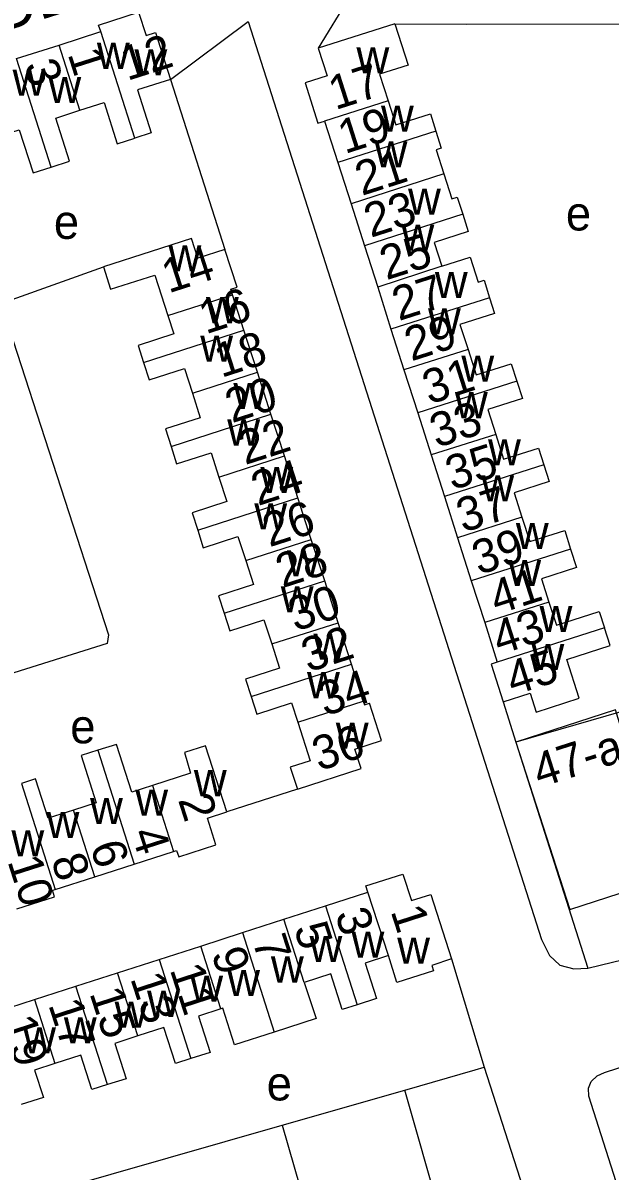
# Model space of a CAD drawing. Extents: x 159261 to 160849, y 382514 to 384534.
# Drawn here: x 160114.3 to 160183.5, y 383541.7 to 383676.9 of the extents above; entities that cross this region are included whole.
import ezdxf

# ---------------------------------------------------------------- set-up
doc = ezdxf.new("R2010")
doc.units = 0
for name, color, linetype in [('BLT_Basislijn', 7, 'Continuous'), ('BLT_Bebouwing', 7, 'Continuous'), ('BLT_Centroide', 7, 'Continuous'), ('BLT_Huisnummer', 7, 'Continuous'), ('BLT_Huisnummer_ tussenligend', 7, 'Continuous'), ('BLT_Huisnummer_zonder_bebouwing', 7, 'Continuous'), ('BLT_Onderverdeling_panden', 7, 'Continuous'), ('BLT_Plantopo', 7, 'Continuous'), ('BLT_Straatnaam', 7, 'Continuous'), ('BLT_Vlakafsluiter', 7, 'Continuous')]:
    doc.layers.add(name, color=color, linetype=linetype)

msp = doc.modelspace()

# ---------------------------------------------------------------- linework, layer by layer
at = {"layer": 'BLT_Basislijn'}
for p, q in [((160153.28, 383680.74), (160149.1, 383673.89)), ((160131.67, 383670.21), (160138.09, 383650.19)), ((160200.57, 383600.36), (160172.38, 383592.14)), ((160170.86, 383596.9), (160172.38, 383592.14)), ((160172.38, 383592.14), (160180.85, 383565.56)), ((160146.63, 383586.62), (160138.32, 383583.95)), ((160180.85, 383565.56), (160210.89, 383572.74)), ((160164.78, 383566.65), (160168.63, 383553.87)), ((160159.28, 383551.19), (160167.56, 383553.56)), ((160167.56, 383553.56), (160168.63, 383553.87)), ((160168.63, 383553.87), (160174.89, 383534.41)), ((160144.85, 383547.05), (160159.28, 383551.19)), ((160117.97, 383539.35), (160144.85, 383547.05))]:
    msp.add_line(p, q, dxfattribs=at)
for points in [[(160140.84, 383677.04), (160175.38, 383568.91), (160176.32, 383567.05), (160177.54, 383565.88), (160179.2, 383565.45), (160180.85, 383565.56)], [(160158.11, 383676.77), (160166.55, 383676.73), (160190.35, 383676.75)], [(160112.24, 383643.44), (160113.04, 383644.27), (160123.79, 383648.14)], [(160112.24, 383643.44), (160112.2, 383642.33), (160124.37, 383604.79), (160124.21, 383603.76), (160111.87, 383599.91)], [(160193.22, 383512.08), (160180.96, 383550.48), (160180.92, 383551.43), (160181.25, 383552.21), (160181.95, 383552.86), (160182.82, 383553.25), (160185.82, 383554.23)], [(160144.85, 383547.05), (160149.07, 383532.33), (160163.5, 383536.46), (160159.28, 383551.19)]]:
    msp.add_lwpolyline(points, dxfattribs=at)
at = {"layer": 'BLT_Bebouwing'}
for p, q in [((160158.11, 383676.77), (160149.1, 383673.89)), ((160118.56, 383674.26), (160123.47, 383675.84)), ((160113.56, 383672.67), (160118.56, 383674.26)), ((160149.84, 383665.29), (160151.39, 383660.44)), ((160151.39, 383660.44), (160152.95, 383655.54)), ((160152.95, 383655.54), (160154.52, 383650.62)), ((160154.52, 383650.62), (160156.09, 383645.73)), ((160139.53, 383645.73), (160138.09, 383650.19)), ((160156.09, 383645.73), (160157.66, 383640.79)), ((160140.34, 383640.67), (160139, 383644.82)), ((160141.93, 383635.74), (160140.34, 383640.67)), ((160157.66, 383640.79), (160159.19, 383635.99)), ((160143.52, 383630.78), (160141.93, 383635.74)), ((160159.19, 383635.99), (160160.81, 383630.95)), ((160145.11, 383625.86), (160143.52, 383630.78)), ((160160.81, 383630.95), (160162.39, 383625.98)), ((160146.7, 383620.92), (160145.11, 383625.86)), ((160162.39, 383625.98), (160163.95, 383621.09)), ((160148.27, 383616.03), (160146.7, 383620.92)), ((160163.95, 383621.09), (160165.5, 383616.24)), ((160149.85, 383611.14), (160148.27, 383616.03)), ((160165.5, 383616.24), (160167.12, 383611.17)), ((160151.43, 383606.23), (160149.85, 383611.14)), ((160167.12, 383611.17), (160168.7, 383606.24)), ((160153.01, 383601.33), (160151.43, 383606.23)), ((160168.7, 383606.24), (160170.18, 383601.58)), ((160154.4, 383596.99), (160153.01, 383601.33)), ((160127.41, 383577.81), (160132.06, 383579.3)), ((160122.77, 383576.32), (160127.41, 383577.81)), ((160118.12, 383574.82), (160122.77, 383576.32)), ((160149.94, 383572.87), (160154.95, 383574.48)), ((160145.04, 383571.3), (160149.94, 383572.87)), ((160140.15, 383569.73), (160145.04, 383571.3)), ((160135.25, 383568.15), (160140.15, 383569.73)), ((160130.35, 383566.58), (160135.25, 383568.15)), ((160125.45, 383565.01), (160130.35, 383566.58)), ((160120.55, 383563.43), (160125.45, 383565.01)), ((160115.65, 383561.86), (160120.55, 383563.43)), ((160110.61, 383560.24), (160115.65, 383561.86))]:
    msp.add_line(p, q, dxfattribs=at)
for points in [[(160123.47, 383675.84), (160123.22, 383676.61), (160127.93, 383678.12), (160128.82, 383675.37), (160129.91, 383675.72), (160131.67, 383670.21)], [(160158.11, 383676.77), (160159.67, 383671.9), (160156.31, 383670.83), (160157.32, 383667.68)], [(160149.1, 383673.89), (160150.14, 383670.64), (160147.54, 383669.81), (160149.06, 383665.04), (160149.84, 383665.29)], [(160131.67, 383670.21), (160127.8, 383668.98), (160129.42, 383663.9), (160127.48, 383663.28)], [(160121.02, 383666.57), (160123.86, 383667.48), (160125.42, 383662.62), (160127.48, 383663.28)], [(160157.32, 383667.68), (160158.23, 383664.84), (160162.3, 383666.14), (160162.94, 383664.13)], [(160117.65, 383659.88), (160119.8, 383660.57), (160118.17, 383665.66), (160121.02, 383666.57)], [(160111.01, 383663.36), (160113.88, 383664.28), (160115.5, 383659.19), (160117.65, 383659.88)], [(160162.94, 383664.13), (160163.58, 383662.12), (160162.97, 383661.92), (160163.87, 383659.1)], [(160163.87, 383659.1), (160164.81, 383656.15), (160165.46, 383656.36), (160166.11, 383654.32)], [(160166.11, 383654.32), (160166.76, 383652.29), (160162.74, 383651.01), (160163.64, 383648.22)], [(160138.09, 383650.19), (160134.92, 383649.17), (160134.17, 383651.49), (160129.42, 383649.96), (160123.79, 383648.14)], [(160163.64, 383648.22), (160167, 383649.29), (160167.94, 383646.35), (160168.62, 383646.57), (160169.28, 383644.5)], [(160123.79, 383648.14), (160124.64, 383645.49), (160129.84, 383647.17), (160131.38, 383642.39)], [(160139, 383644.82), (160138.79, 383645.49), (160139.53, 383645.73)], [(160169.28, 383644.5), (160169.87, 383642.66), (160165.77, 383641.36), (160166.74, 383638.4)], [(160131.38, 383642.39), (160132.07, 383640.24), (160127.87, 383638.89), (160128.52, 383636.86)], [(160166.74, 383638.4), (160167.69, 383635.41), (160171.82, 383636.73), (160172.47, 383634.68)], [(160128.52, 383636.86), (160129.18, 383634.84), (160133.33, 383636.17), (160134.26, 383633.27)], [(160172.47, 383634.68), (160173.13, 383632.63), (160169.06, 383631.33), (160169.99, 383628.4)], [(160134.26, 383633.27), (160135.2, 383630.37), (160131.09, 383629.05), (160131.75, 383626.99)], [(160169.99, 383628.4), (160170.92, 383625.48), (160175.03, 383626.79), (160175.66, 383624.83)], [(160131.75, 383626.99), (160132.41, 383624.94), (160136.48, 383626.25), (160137.4, 383623.38)], [(160175.66, 383624.83), (160176.28, 383622.86), (160172.16, 383621.54), (160173.08, 383618.66)], [(160137.4, 383623.38), (160138.33, 383620.5), (160134.23, 383619.18), (160134.89, 383617.12)], [(160173.08, 383618.66), (160174, 383615.78), (160178.12, 383617.1), (160178.82, 383614.9)], [(160134.89, 383617.12), (160135.55, 383615.06), (160139.63, 383616.37), (160140.55, 383613.54)], [(160178.82, 383614.9), (160179.52, 383612.71), (160175.4, 383611.39), (160176.27, 383608.66)], [(160140.55, 383613.54), (160141.46, 383610.71), (160137.36, 383609.39), (160138.02, 383607.34)], [(160176.27, 383608.66), (160177.14, 383605.92), (160182.19, 383607.53), (160182.8, 383605.61)], [(160138.02, 383607.34), (160138.68, 383605.28), (160142.69, 383606.57), (160143.61, 383603.72)], [(160170.86, 383596.9), (160174.04, 383597.92), (160174.75, 383595.71), (160179.84, 383597.33), (160178.37, 383601.91), (160183.46, 383603.54), (160182.8, 383605.61)], [(160143.61, 383603.72), (160144.53, 383600.86), (160140.53, 383599.57), (160141.19, 383597.52)], [(160170.18, 383601.58), (160169.44, 383601.34), (160170.86, 383596.9)], [(160141.19, 383597.52), (160141.85, 383595.47), (160145.95, 383596.79), (160146.68, 383594.52)], [(160146.63, 383586.62), (160154.14, 383589.04), (160153.4, 383591.35), (160156.54, 383592.36), (160155.12, 383596.76)], [(160154.4, 383596.99), (160154.54, 383596.57), (160155.12, 383596.76)], [(160146.68, 383594.52), (160148.14, 383589.98), (160145.79, 383589.22), (160146.63, 383586.62)], [(160123.13, 383591.2), (160121.17, 383590.57), (160122.95, 383585.03), (160120.25, 383584.17)], [(160129.57, 383587.06), (160127.13, 383586.28), (160125.33, 383591.9), (160123.13, 383591.2)], [(160138.32, 383583.95), (160135.8, 383591.74), (160133.34, 383590.95), (160134.04, 383588.49), (160129.57, 383587.06)], [(160120.25, 383584.17), (160117.26, 383583.21), (160115.77, 383587.83), (160114.13, 383587.3)], [(160132.06, 383579.3), (160132.41, 383579.41), (160132.66, 383578.65), (160137.04, 383580.06), (160136.03, 383583.19), (160138.32, 383583.95)], [(160154.95, 383574.48), (160154.7, 383575.24), (160159.05, 383576.63), (160160.07, 383573.5), (160162.35, 383574.23), (160164.78, 383566.65)], [(160113.59, 383572.53), (160118.04, 383573.96), (160117.8, 383574.72), (160118.12, 383574.82)], [(160157.35, 383567.02), (160154.61, 383566.14), (160155.95, 383561.97), (160153.67, 383561.24)], [(160164.78, 383566.65), (160162.47, 383565.86), (160162.67, 383565.24), (160158.36, 383563.86), (160157.35, 383567.02)], [(160153.67, 383561.24), (160151.91, 383560.67), (160150.56, 383564.86), (160147.43, 383563.86)], [(160147.43, 383563.86), (160148.85, 383559.61), (160143.9, 383558.02)], [(160137.62, 383560.74), (160135, 383559.9), (160136.37, 383555.62), (160134.1, 383554.89)], [(160143.9, 383558.02), (160139.23, 383556.52), (160137.86, 383560.82), (160137.62, 383560.74)], [(160134.1, 383554.89), (160132.27, 383554.3), (160130.91, 383558.54), (160127.84, 383557.56)], [(160127.84, 383557.56), (160125.13, 383556.69), (160126.46, 383552.53), (160124.28, 383551.83)], [(160124.28, 383551.83), (160122.43, 383551.24), (160121.13, 383555.29), (160118.08, 383554.31)], [(160118.08, 383554.31), (160115.67, 383553.54), (160116.71, 383550.32), (160114.1, 383549.49)]]:
    msp.add_lwpolyline(points, dxfattribs=at)
at = {"layer": 'BLT_Onderverdeling_panden'}
for p, q in [((160127.48, 383663.28), (160123.47, 383675.84)), ((160121.02, 383666.57), (160118.56, 383674.26)), ((160117.65, 383659.88), (160113.56, 383672.67)), ((160157.32, 383667.68), (160149.84, 383665.29)), ((160162.94, 383664.13), (160151.39, 383660.44)), ((160163.87, 383659.1), (160152.95, 383655.54)), ((160166.11, 383654.32), (160154.52, 383650.62)), ((160163.64, 383648.22), (160156.09, 383645.73)), ((160169.28, 383644.5), (160157.66, 383640.79)), ((160128.52, 383636.86), (160140.34, 383640.67)), ((160166.74, 383638.4), (160159.19, 383635.99)), ((160134.26, 383633.27), (160141.93, 383635.74)), ((160172.47, 383634.68), (160160.81, 383630.95)), ((160131.75, 383626.99), (160143.52, 383630.78)), ((160169.99, 383628.4), (160162.39, 383625.98)), ((160137.4, 383623.38), (160145.11, 383625.86)), ((160175.66, 383624.83), (160163.95, 383621.09)), ((160134.89, 383617.12), (160146.7, 383620.92)), ((160173.08, 383618.66), (160165.5, 383616.24)), ((160140.55, 383613.54), (160148.27, 383616.03)), ((160178.82, 383614.9), (160167.12, 383611.17)), ((160138.02, 383607.34), (160149.85, 383611.14)), ((160176.27, 383608.66), (160168.7, 383606.24)), ((160143.61, 383603.72), (160151.43, 383606.23)), ((160182.8, 383605.61), (160170.18, 383601.58)), ((160141.19, 383597.52), (160153.01, 383601.33)), ((160146.68, 383594.52), (160154.4, 383596.99)), ((160123.13, 383591.2), (160127.41, 383577.81)), ((160114.13, 383587.3), (160118.12, 383574.82)), ((160129.57, 383587.06), (160132.06, 383579.3)), ((160122.77, 383576.32), (160120.25, 383584.17)), ((160157.35, 383567.02), (160154.95, 383574.48)), ((160149.94, 383572.87), (160153.67, 383561.24)), ((160147.43, 383563.86), (160145.04, 383571.3)), ((160140.15, 383569.73), (160143.9, 383558.02)), ((160137.62, 383560.74), (160135.25, 383568.15)), ((160130.35, 383566.58), (160134.1, 383554.89)), ((160127.84, 383557.56), (160125.45, 383565.01)), ((160124.28, 383551.83), (160120.55, 383563.43)), ((160115.65, 383561.86), (160118.08, 383554.31))]:
    msp.add_line(p, q, dxfattribs=at)
msp.add_lwpolyline([(160131.38, 383642.39), (160139, 383644.82)], dxfattribs=at)
at = {"layer": 'BLT_Plantopo'}
msp.add_lwpolyline([(160184.12, 383595.95), (160172.38, 383592.14), (160178.74, 383572.46), (160195.05, 383577.76), (160196.13, 383572.7), (160206.46, 383575.24), (160203.65, 383586.66), (160188.16, 383582.84)], close=True, dxfattribs=at)
at = {"layer": 'BLT_Vlakafsluiter'}
msp.add_line((160131.67, 383670.21), (160140.84, 383677.04), dxfattribs=at)

# ---------------------------------------------------------------- texts
at = {"layer": 'BLT_Centroide'}
for s, p in [('w', (160123.02, 383671.45)), ('w', (160127.44, 383670.69)), ('w', (160153.59, 383670.91)), ('w', (160113.09, 383668.28)), ('w', (160117.3, 383667.42)), ('w', (160156.48, 383664.06)), ('w', (160155.73, 383659.84)), ('w', (160159.67, 383654.28)), ('e', (160117.95, 383651.43)), ('e', (160178.26, 383652.42)), ('w', (160158.89, 383650.03)), ('w', (160131.45, 383647.59)), ('w', (160162.83, 383644.47)), ('w', (160135.86, 383641.5)), ('w', (160162.02, 383640.19)), ('w', (160135.19, 383636.97)), ('w', (160165.95, 383634.62)), ('w', (160139.1, 383631.38)), ('w', (160165.19, 383630.31)), ('w', (160138.37, 383627.09)), ('w', (160169.09, 383624.75)), ('w', (160142.27, 383621.5)), ('w', (160168.3, 383620.53)), ('w', (160141.56, 383617.22)), ('w', (160172.37, 383614.91)), ('w', (160145.41, 383611.69)), ('w', (160171.48, 383610.56)), ('w', (160144.68, 383607.44)), ('w', (160175.16, 383605.12)), ('w', (160148.52, 383601.88)), ('w', (160174.21, 383600.66)), ('w', (160147.77, 383597.34)), ('e', (160119.88, 383592.02)), ('w', (160151.16, 383591.39)), ('w', (160134.44, 383585.8)), ('w', (160122.21, 383582.51)), ('w', (160127.54, 383583.51)), ('w', (160117.09, 383580.87)), ('w', (160112.95, 383578.71)), ('w', (160153.01, 383566.77)), ('w', (160148.06, 383566.27)), ('w', (160158.39, 383566.08)), ('w', (160143.52, 383563.85)), ('w', (160138.37, 383562.27)), ('w', (160134.02, 383561.59)), ('w', (160128.93, 383559.81)), ('w', (160125.11, 383558.52)), ('w', (160114.33, 383555.5)), ('w', (160119.13, 383556.68)), ('e', (160143.02, 383549.97))]:
    msp.add_text(s, height=4, dxfattribs=at).set_placement(p)
at = {"layer": 'BLT_Huisnummer'}
for s, rotation, p in [('12', 17.7253, (160126.6, 383670.02)), ('1', 287.7305, (160119.55, 383673.21)), ('17', 17.7089, (160151.1, 383666.58)), ('21', 17.7089, (160154.22, 383656.48)), ('25', 17.7089, (160157.12, 383646.55)), ('14', 17.8453, (160131.46, 383645)), ('29', 17.7089, (160160.05, 383636.99)), ('18', 17.837, (160137.67, 383635.05)), ('33', 17.7089, (160163.02, 383626.79)), ('22', 17.8434, (160140.46, 383624.78)), ('37', 17.7089, (160166.15, 383616.81)), ('26', 17.8413, (160143.34, 383615.1)), ('41', 17.7089, (160170.09, 383607.16)), ('30', 17.8539, (160146.37, 383605.17)), ('45', 17.7063, (160172.01, 383597.62)), ('34', 17.8428, (160149.86, 383595.19)), ('36', 17.8473, (160149.18, 383588.73)), ('2', 287.7481, (160132.55, 383585.39)), ('6', 287.7528, (160122.18, 383579.89)), ('10', 287.7476, (160112.46, 383578.14)), ('1', 287.9458, (160157.59, 383572.27)), ('5', 287.952, (160146.19, 383570.26)), ('9', 287.9537, (160136.48, 383567.3)), ('13', 287.9527, (160126.93, 383564.36)), ('17', 287.9486, (160117.27, 383561.26))]:
    msp.add_text(s, height=4, rotation=rotation, dxfattribs=at).set_placement(p)
at = {"layer": 'BLT_Huisnummer_ tussenligend'}
for s, rotation, p in [('3', 287.7305, (160114.38, 383671.89)), ('19', 17.7089, (160152.22, 383661.41)), ('23', 17.7089, (160155.27, 383651.54)), ('27', 17.7089, (160158.58, 383641.74)), ('16', 17.8453, (160135.84, 383640.18)), ('31', 17.7089, (160162.16, 383631.91)), ('20', 17.837, (160138.92, 383629.71)), ('35', 17.7089, (160164.87, 383621.8)), ('24', 17.8434, (160141.98, 383619.96)), ('39', 17.7089, (160168, 383611.83)), ('28', 17.8413, (160144.88, 383610.29)), ('43', 17.7089, (160170.4, 383602.41)), ('32', 17.8539, (160147.91, 383600.36)), ('4', 287.7481, (160127.02, 383581.46)), ('8', 287.7528, (160117.59, 383578.35)), ('3', 287.9458, (160151.04, 383571.93)), ('7', 287.952, (160141.3, 383568.77)), ('11', 287.9537, (160131.58, 383565.4)), ('15', 287.9527, (160122.12, 383562.61)), ('19', 287.9486, (160111.8, 383559.28))]:
    msp.add_text(s, height=4, rotation=rotation, dxfattribs=at).set_placement(p)
at = {"layer": 'BLT_Huisnummer_zonder_bebouwing'}
msp.add_text('47-a t/m 51b', height=4, rotation=17.7063, dxfattribs=at).set_placement((160175.15, 383586.77))
at = {"layer": 'BLT_Straatnaam'}
msp.add_text('WINGERDLAAN', height=5, rotation=17.6442, dxfattribs=at).set_placement((160085.52, 383667.37))

doc.saveas('drawing.dxf')
